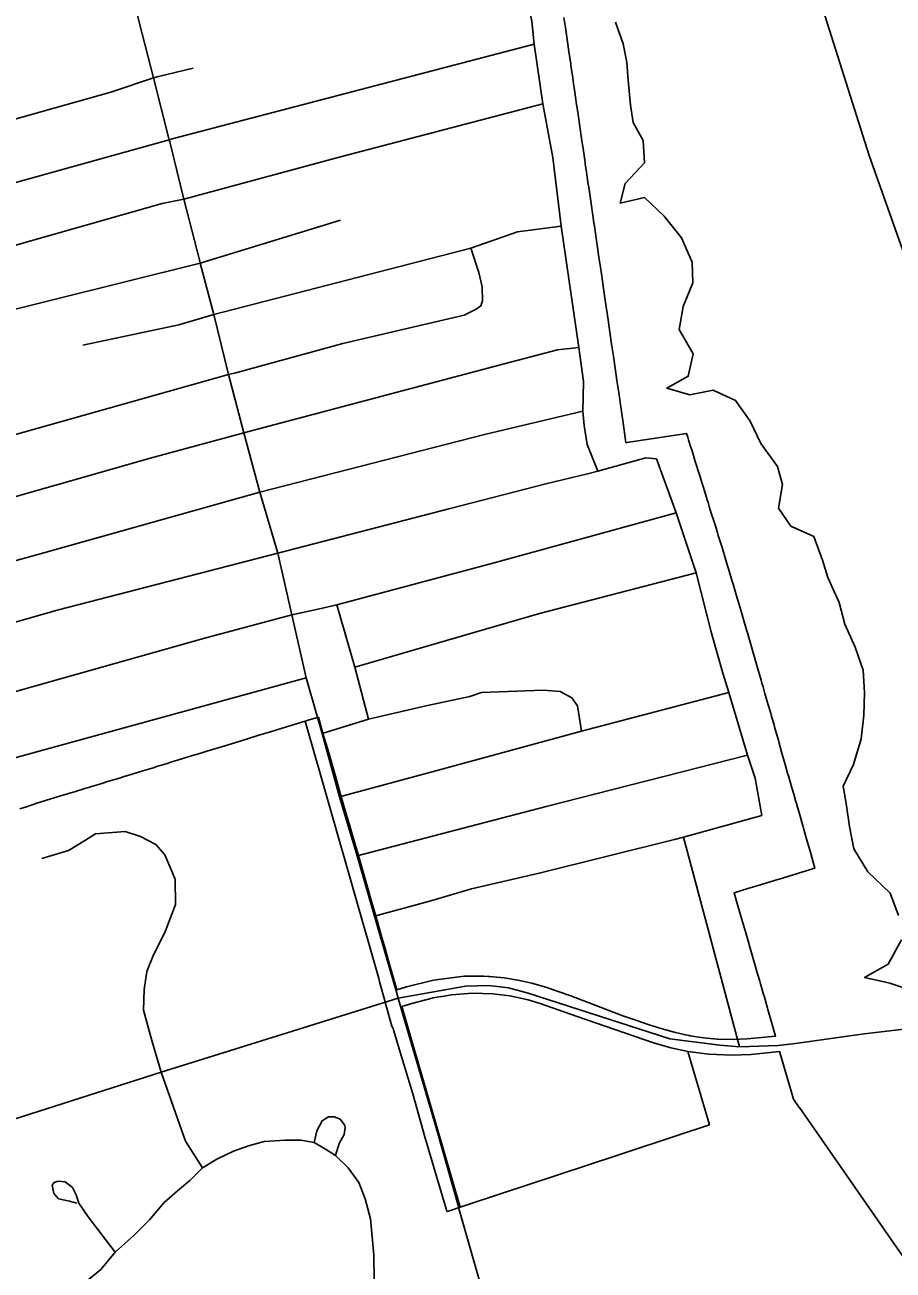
# Model space of a CAD drawing. Extents: x 114843 to 284848, y 317643 to 566895.
# Drawn here: x 167817 to 170319, y 456053 to 459640 of the extents above; entities that cross this region are included whole.
import ezdxf

# ---------------------------------------------------------------- set-up
doc = ezdxf.new("R2010")
doc.units = 0
for name, color, linetype in [('GM_X_City_Street', 7, 'Continuous'), ('GM_X_Corporation', 7, 'Continuous'), ('GM_X_County_Road', 7, 'Continuous'), ('GM_X_Major_Lake', 7, 'Continuous'), ('GM_X_Major_River', 7, 'Continuous'), ('GM_X_State_Route', 7, 'Continuous'), ('GM_X_Township', 7, 'Continuous')]:
    doc.layers.add(name, color=color, linetype=linetype)

msp = doc.modelspace()

# ---------------------------------------------------------------- linework, layer by layer
at = {"layer": 'GM_X_City_Street'}
for p, q in [((168198, 459490.6), (168302.3, 459515.4)), ((168459, 458467.5), (169198.6, 458663.7)), ((167012.8, 457499.8), (167888.8, 457747.6)), ((169876.5, 456696.4), (169715, 457299.7))]:
    msp.add_line(p, q, dxfattribs=at)
for points in [[(169468.8, 458354.7), (169437.7, 458431.6), (169429.4, 458486), (169425.1, 458527.2), (169427.4, 458612.6), (169413.6, 458710.9), (169362.2, 459060.9), (169338.5, 459258.1), (169309.4, 459413), (169285.1, 459584.6), (169278.4, 459651.4), (169254.4, 459760), (169230.9, 459924.5), (169222.5, 460025.5), (169205.1, 460108.1), (169176.3, 460277.9), (169146.9, 460451.4), (169099.9, 460627), (169057.2, 460797.9), (169003.6, 460988.7), (168967.3, 461107.1)], [(166694.8, 458883.9), (167634.1, 459143.4), (168233.1, 459309.3), (168241.9, 459311.7), (169285.1, 459584.6)], [(166653.6, 459057.2), (167088, 459171.5), (168065.2, 459446.9), (168187.6, 459488.1), (168198, 459490.6)], [(167661.3, 458969.2), (168213, 459125.8), (168275.3, 459138.1), (168726.4, 459260.2), (169309.4, 459413)], [(166789, 458545.6), (167688.6, 458796.7), (168322.4, 458954.2), (168726.7, 459077.9)], [(168303.2, 458788.6), (168361.5, 458806.3), (169102, 458996.7), (169236.6, 459044.1), (169362.2, 459060.9)], [(168424.9, 458638.2), (168733.6, 458722), (169083.1, 458804.1), (169117.7, 458821.7), (169130.7, 458830.5), (169136.3, 458845), (169134.6, 458885.5), (169125.6, 458927.4), (169102, 458996.7)], [(167983.6, 458717.4), (168260.8, 458775.7), (168303.2, 458788.6)], [(169198.6, 458663.7), (169351.8, 458704.3), (169413.6, 458710.9)], [(166838.9, 458195.6), (167034.5, 458252.8), (167222.8, 458300.6), (168404.3, 458632.6), (168424.9, 458638.2)], [(166921.5, 457856.2), (167871.2, 458119), (168494, 458294.5), (169141.9, 458460), (169425.1, 458527.2)], [(166882.4, 458023.1), (167902.1, 458313.1), (168181.6, 458392.7), (168448.5, 458464.7), (168459, 458467.5)], [(169438.8, 458347.3), (169468.8, 458354.7), (169606.5, 458393.1), (169637.5, 458390.3)], [(169940.6, 457362.8), (169922, 457469.8), (169899.8, 457535.9), (169846.2, 457716.5), (169828.5, 457772.5), (169796, 457887.5), (169751.5, 458061.5), (169694.6, 458234.5), (169637.5, 458390.3)], [(168545.7, 458118.1), (169043.1, 458246.6), (169318.9, 458317.8), (169438.8, 458347.3)], [(168662.1, 457957.3), (168716.2, 457969.2), (169169.8, 458090.4), (169694.6, 458234.5)], [(166966.5, 457685.3), (167913.7, 457954.6), (168545.7, 458118.1)], [(168767.9, 457790.3), (169115, 457891.2), (169300.4, 457944.4), (169751.5, 458061.5)], [(167888.8, 457747.6), (168331.9, 457872.9), (168586.4, 457940.7), (168662.1, 457957.3)], [(168807.8, 457640.4), (168767.9, 457790.3), (168716.2, 457969.2)], [(166835.5, 457259.7), (166901, 457286), (167051.8, 457336.9), (167693.4, 457502.7), (168627.7, 457758.9)], [(168674.1, 457599), (168807.8, 457640.4), (168977.9, 457679.4), (169099.2, 457705.4), (169132.6, 457716.8), (169311.2, 457723.7), (169360.1, 457719.8), (169393.8, 457701.9), (169409.3, 457678.3), (169421, 457605.7)], [(168723.8, 457416.7), (169001.6, 457491), (169421, 457605.7), (169846.2, 457716.5)], [(168775, 457246.5), (169319.4, 457388.9), (169899.8, 457535.9)], [(169689.3, 457293.3), (169715, 457299.7), (169940.6, 457362.8)], [(168329.4, 456347.2), (168280, 456424.2), (168209.7, 456622.9), (168182.6, 456714.5), (168158.9, 456801.8), (168161, 456861.1), (168168.3, 456912.7), (168186.1, 456956.6), (168222.2, 457029.8), (168250.9, 457106.2), (168250.4, 457179.4), (168220.6, 457249.5), (168194, 457278.6), (168149.9, 457301.7), (168105.9, 457316), (168021, 457309.6), (167991.9, 457291.8), (167942.3, 457262.1), (167866.3, 457238.2)], [(168824.7, 457072.6), (168986.6, 457116.3), (169104.5, 457151.4), (169299.3, 457196.2), (169689.3, 457293.3)], [(168650.8, 456420.5), (168658.8, 456453.6), (168674.2, 456483.1), (168692.4, 456494.2), (168708.9, 456494.3), (168725.5, 456488), (168738.4, 456471.6), (168740.3, 456463.4), (168736.8, 456443.1), (168723.2, 456417.3), (168712.5, 456383.3)], [(167999.7, 456024.3), (168035.5, 456054.1), (168077.6, 456104.6), (168132.6, 456154), (168176.1, 456198.1), (168218.2, 456247.3), (168256.5, 456281), (168292.4, 456310.9), (168329.4, 456347.2), (168370.4, 456372), (168417.9, 456395.5), (168461.5, 456411.3), (168506.5, 456423.2), (168567, 456427.5), (168612.2, 456427.6), (168650.8, 456420.5), (168683.9, 456401.5), (168712.5, 456383.3), (168748.5, 456347.8), (168779.7, 456305), (168797.9, 456258.1), (168812.9, 456200.7), (168823.1, 456096.1), (168823.6, 456024)], [(168077.6, 456104.6), (167999.7, 456205.8), (167972.4, 456245.5), (167964.4, 456269.9), (167954, 456290.5), (167933.3, 456307.1), (167912.7, 456309.5), (167901.1, 456305.5), (167896, 456297.8), (167900.1, 456273.3), (167914.3, 456258), (167945.3, 456251.8), (167967.2, 456245.5)]]:
    msp.add_lwpolyline(points, dxfattribs=at)
at = {"layer": 'GM_X_Corporation'}
for points in [[(169370.8, 459661.5), (169374.9, 459632.9), (169375.9, 459626.5), (169380, 459598), (169380.9, 459591.6), (169385.1, 459563.4), (169386, 459557), (169390.1, 459529), (169391, 459522.6), (169395.1, 459494.5), (169396, 459488.1), (169398.6, 459470.6), (169401.2, 459453.1), (169405.3, 459425), (169406.3, 459417.5), (169411.4, 459382.6), (169416.5, 459347.7), (169421.6, 459312.8), (169426.7, 459277.9), (169430.7, 459250.4), (169431.8, 459242.9), (169432.2, 459240.2), (169435.7, 459215.9), (169436.8, 459208.4), (169440.9, 459180.6), (169442, 459173.1), (169445.9, 459146.2), (169447, 459138.7), (169450.8, 459112.3), (169451.9, 459104.8), (169454.8, 459085.1), (169456, 459076.7), (169457.1, 459069.3), (169457.5, 459066.7), (169461.3, 459040.4), (169462.4, 459032.9), (169466.3, 459006.1), (169467.4, 458998.6), (169471.4, 458971.4), (169472.2, 458965.6), (169476.6, 458935.5), (169477.5, 458929.6), (169482.5, 458895.2), (169487.7, 458859.5), (169492.2, 458828.4), (169493, 458822.6), (169497.8, 458790.2), (169502.9, 458755.3), (169508, 458720.2), (169513.1, 458685.6), (169518.1, 458651.7), (169523.3, 458616.1), (169527.5, 458587.3), (169528.4, 458581), (169530.4, 458567.1), (169531.3, 458561.1), (169533.6, 458545.5), (169534.5, 458539.5), (169538.3, 458513.2), (169539.2, 458507.2), (169543.3, 458479.1), (169544.2, 458473.1), (169548.5, 458443.7), (169549.1, 458436.5), (169551.7, 458436.9), (169724.1, 458463.2), (169727.4, 458452.6), (169729.9, 458444.4), (169732.9, 458435), (169735.9, 458425.2), (169738.9, 458415.6), (169741.8, 458406.1), (169749.2, 458382.6), (169751.9, 458373.8), (169759.4, 458349.8), (169762.1, 458340.9), (169769.8, 458316.3), (169772.6, 458307.4), (169783.5, 458272.3), (169785.9, 458264.5), (169789.5, 458253.2), (169795.4, 458234), (169802.3, 458211.9), (169805.1, 458203), (169812.9, 458178), (169815.6, 458169.2), (169823.5, 458143.7), (169826.3, 458134.8), (169837.7, 458098.1), (169839.6, 458091.6), (169843.4, 458078.9), (169845.8, 458070.5), (169849, 458059.7), (169855.4, 458038.1), (169858.1, 458029), (169868, 457995.2), (169878.3, 457960.4), (169888.1, 457927.1), (169896.7, 457897.8), (169899.4, 457888.7), (169909.1, 457855.5), (169916.3, 457831.1), (169916.4, 457830.9), (169919, 457822), (169928.7, 457788.1), (169939, 457752.4), (169941.4, 457744.2), (169944.5, 457733.2), (169950, 457714.2), (169956.8, 457690.6), (169959.4, 457681.6), (169966.5, 457657.2), (169969, 457648.2), (169976.2, 457623.4), (169978.8, 457614.4), (169988.9, 457579.4), (169991.3, 457570.9), (169994.3, 457560.5), (169998.8, 457542.4), (170008.2, 457509.9), (170015.4, 457484.9), (170017.8, 457476.5), (170027.6, 457442.7), (170032.9, 457424.3), (170038.1, 457406.2), (170040.6, 457397.4), (170043.9, 457386.3), (170047.6, 457374), (170049.4, 457367.8), (170060.2, 457329.8), (170061.3, 457325.8), (170071, 457291.6), (170081.9, 457253.2), (170091.9, 457217.9), (170094, 457210.4), (170018.6, 457187.6), (169997.9, 457181.4), (169980.2, 457176), (169940.3, 457163.9), (169901, 457152.1), (169879.9, 457145.7), (169864, 457140.9), (169861.2, 457140), (169872.3, 457101.9), (169883.5, 457063), (169894.5, 457024.9), (169904.3, 456990.8), (169905.4, 456987), (169915.2, 456953.3), (169924, 456923.2), (169925.1, 456919.3), (169935, 456885), (169936.1, 456881.2), (169946.2, 456846.7), (169947.3, 456842.8), (169957.5, 456807.7), (169958.6, 456803.8), (169978.6, 456733.1), (169979.3, 456730.8), (169980.5, 456726.4), (169939.7, 456722.8), (169899.1, 456719.1), (169877, 456718.2), (169858.6, 456717.6), (169814.2, 456718.5), (169812.5, 456718.5), (169772.7, 456722), (169733.8, 456728), (169731.8, 456728.3), (169721, 456730.5), (169692.6, 456737), (169654.1, 456748.1), (169616.3, 456759.8), (169578.1, 456772.8), (169540.2, 456785.7), (169503, 456799.9), (169465.3, 456814.2), (169428, 456828.4), (169390.9, 456842.6), (169353.6, 456855.7), (169321.2, 456866.8), (169278.3, 456879.5), (169237.5, 456888.5), (169198, 456894.6), (169156.3, 456898.4), (169152.9, 456898.7), (169138.4, 456899.7), (169083.5, 456899.2), (169031, 456893.3), (168995.2, 456888.4), (168917.1, 456868.6), (168889.5, 456860.7), (168866.3, 456939.9), (168855.2, 456979.1), (168844.1, 457017.7), (168827.1, 457075.9), (168812, 457128.5), (168802.2, 457163.2), (168792.8, 457196.1), (168777.4, 457249.7), (168762, 457302.2), (168752.2, 457335.8), (168742.2, 457369.9), (168727.1, 457422.8), (168712, 457475.7), (168702.3, 457509.3), (168692.6, 457543), (168677.2, 457596.1), (168662.9, 457645.5), (168633.7, 457637.2), (168624.4, 457634.3), (168558.8, 457614.1), (168524.6, 457603.7), (168491.4, 457593.5), (168458.4, 457583.4), (168424.6, 457573.1), (168390.9, 457562.7), (168357.8, 457552.6), (168341, 457547.5), (168324.5, 457542.4), (168307.3, 457537.1), (168290.8, 457532.1), (168256.6, 457521.6), (168240.9, 457516.8), (168223.8, 457511.6), (168196.7, 457503.3), (168190.3, 457501.3), (168156.8, 457491.1), (168128.8, 457482.5), (168102.8, 457474.6), (168089.5, 457470.5), (168055.6, 457460.1), (168036, 457454.1), (168022.9, 457450.1), (167989.5, 457439.9), (167960, 457430.8), (167956.5, 457429.8), (167923.2, 457419.7), (167892.2, 457410.3), (167889.1, 457409.4), (167853.9, 457398.7), (167821.9, 457387.7), (167802.4, 457381.8)], [(167802.4, 457381.8), (167821.9, 457387.7), (167853.9, 457398.7), (167889.1, 457409.4), (167892.2, 457410.3), (167923.2, 457419.7), (167956.5, 457429.8), (167960, 457430.8), (167989.5, 457439.9), (168022.9, 457450.1), (168036, 457454.1), (168055.6, 457460.1), (168089.5, 457470.5), (168102.8, 457474.6), (168123.2, 457480.8), (168128.8, 457482.5), (168156.8, 457491.1), (168190.3, 457501.3), (168196.7, 457503.3), (168223.8, 457511.6), (168240.9, 457516.8), (168256.6, 457521.6), (168290.8, 457532.1), (168307.3, 457537.1), (168324.5, 457542.4), (168341, 457547.5), (168357.8, 457552.6), (168390.9, 457562.7), (168424.6, 457573.1), (168458.4, 457583.4), (168491.4, 457593.5), (168524.6, 457603.7), (168558.8, 457614.1), (168624.4, 457634.3), (168836.8, 456892.7), (168839.2, 456884.1), (168839.3, 456883.2), (168855.2, 456825.6), (168855.3, 456825.2), (168874.5, 456755.7), (168878.5, 456748.5), (168882.5, 456735.2), (168899, 456680.9), (168935.6, 456560.4), (168970.1, 456436.6), (169002.6, 456326.3), (169031.2, 456229.5), (169033.6, 456221.6), (169043.4, 456224.5), (169071.8, 456234.3), (169100.3, 456243.7), (169100.4, 456243.8), (169525.7, 456383.8), (169705.6, 456443.9), (169789.8, 456471.6), (169727.6, 456683), (169788, 456674.8), (169854.9, 456671.7), (169909.9, 456673.7), (169992.4, 456682.5), (169993.3, 456679.3), (170029.9, 456552.2), (170031.9, 456545.7), (170049.1, 456521.1), (170049.2, 456520.9), (170314, 456140.8), (170727.8, 455546.8)]]:
    msp.add_lwpolyline(points, dxfattribs=at)
msp.add_lwpolyline([(169071.8, 456234.3), (168903.1, 456812.7), (168932.1, 456820.9), (168990.7, 456836.2), (168992.8, 456836.8), (169018.2, 456841.1), (169020.1, 456841.5), (169047, 456846.1), (169106.9, 456850.4), (169165.8, 456848.6), (169214.4, 456842.6), (169267.3, 456831.2), (169301.7, 456821), (169409.1, 456783.9), (169628.4, 456707.6), (169678.7, 456693.4), (169727.6, 456683), (169789.8, 456471.6), (169705.6, 456443.9), (169525.7, 456383.8), (169100.4, 456243.8)], close=True, dxfattribs=at)
at = {"layer": 'GM_X_County_Road'}
for points in [[(168892.8, 456835.9), (169086.8, 456871.2), (169153.8, 456873), (169210.6, 456865.6), (169267.4, 456850.6), (169675.4, 456719.5), (169819.8, 456701.2), (169876.5, 456696.4), (169988.1, 456699.6), (170038.5, 456705.7), (170236.3, 456733.2), (170416.9, 456754.6), (170863.8, 456828.5), (171352.1, 456909.3), (171447.7, 456922.6), (171492.9, 456917.5), (171539.3, 456880.8), (171604.8, 456814.4), (171630.2, 456788)], [(163365.7, 455080.7), (163413.9, 455096.2), (163482, 455129.3), (163574.1, 455203.6), (163630.2, 455245.9), (163679.2, 455282.7), (163739, 455316), (163820.8, 455342), (164189.3, 455453.5), (164337.5, 455491.3), (164592.1, 455569.8), (164835.9, 455640.9), (165108.8, 455726.2), (165371, 455790.7), (165562.8, 455787.1), (166126.4, 455944), (166757, 456161.8), (167547.5, 456411.4), (168209.7, 456622.9), (168892.8, 456835.9)]]:
    msp.add_lwpolyline(points, dxfattribs=at)
at = {"layer": 'GM_X_Major_Lake'}
for points in [[(169938, 458434.3), (169907.7, 458498.3), (169865.5, 458558.4), (169801.2, 458588.3), (169733.1, 458574.1), (169666.8, 458593.9), (169728.9, 458628.2), (169742.7, 458692.3), (169702.4, 458762.4), (169714.3, 458828.6), (169742.2, 458896.8), (169740, 458956.9), (169709.7, 459027), (169659.4, 459089), (169603.1, 459142.9), (169532.9, 459126.7), (169546.8, 459182.9), (169602.8, 459243.2), (169598.6, 459307.3), (169570.4, 459359.3), (169562.2, 459409.4), (169556, 459481.5), (169551.8, 459531.6), (169541.6, 459585.7), (169519.4, 459647.8)], [(170335, 457074.4), (170310.8, 457138.4), (170246.4, 457200.4), (170206.1, 457266.5), (170193.9, 457330.6), (170183.7, 457396.7), (170175.5, 457446.8), (170205.4, 457509), (170227.3, 457583.2), (170235.1, 457651.4), (170236.9, 457715.5), (170232.7, 457781.6), (170210.4, 457847.7), (170180.2, 457913.8), (170163.9, 457975.9), (170131.6, 458048), (170115.5, 458098), (170091.2, 458166.1), (170024.9, 458196), (169988.7, 458248), (170000.5, 458316.2), (169986.3, 458368.3), (169938, 458434.3)], [(170377.8, 456856), (170309.5, 456879.9), (170237.3, 456895.7), (170305.3, 456934), (170343.2, 457004.2)]]:
    msp.add_lwpolyline(points, dxfattribs=at)
at = {"layer": 'GM_X_Major_River'}
for points in [[(169519.4, 459647.8), (169541.6, 459585.7), (169551.8, 459531.6), (169556, 459481.5), (169562.2, 459409.4), (169570.4, 459359.3), (169598.6, 459307.3), (169602.8, 459243.2), (169546.8, 459182.9), (169532.9, 459126.7), (169603.1, 459142.9), (169659.4, 459089), (169709.7, 459027), (169740, 458956.9), (169742.2, 458896.8), (169714.3, 458828.6), (169702.4, 458762.4), (169742.7, 458692.3), (169728.9, 458628.2), (169666.8, 458593.9), (169733.1, 458574.1), (169801.2, 458588.3), (169865.5, 458558.4), (169907.7, 458498.3), (169938, 458434.3)], [(169938, 458434.3), (169986.3, 458368.3), (170000.5, 458316.2), (169988.7, 458248), (170024.9, 458196), (170091.2, 458166.1), (170115.5, 458098), (170131.6, 458048), (170163.9, 457975.9), (170180.2, 457913.8), (170210.4, 457847.7), (170232.7, 457781.6), (170236.9, 457715.5), (170235.1, 457651.4), (170227.3, 457583.2), (170205.4, 457509), (170175.5, 457446.8), (170183.7, 457396.7), (170193.9, 457330.6), (170206.1, 457266.5), (170246.4, 457200.4), (170310.8, 457138.4), (170335, 457074.4)], [(170343.2, 457004.2), (170305.3, 456934), (170237.3, 456895.7), (170309.5, 456879.9), (170377.8, 456856)]]:
    msp.add_lwpolyline(points, dxfattribs=at)
at = {"layer": 'GM_X_State_Route'}
msp.add_line((168907.4, 456785.9), (168892.8, 456835.9), dxfattribs=at)
for points in [[(168657.6, 457655.7), (168627.7, 457758.9), (168586.4, 457940.7), (168545.7, 458118.1), (168494, 458294.5), (168448.5, 458464.7), (168404.3, 458632.6), (168361.5, 458806.3), (168322.4, 458954.2), (168320.9, 458959.6), (168275.3, 459138.1), (168234.7, 459303), (168233.1, 459309.3), (168187.6, 459488.1), (168146.6, 459648), (168104.4, 459821.6), (168061.8, 459989.1), (168019.9, 460155.2), (167976, 460331.2)], [(168892.8, 456835.9), (168887.2, 456857.5), (168824.7, 457072.6), (168775, 457246.5), (168723.8, 457416.7), (168674.1, 457599), (168657.6, 457655.7)], [(169066.6, 456235.6), (169001, 456466.1), (168907.4, 456785.9)], [(170048.9, 453101.4), (169864.2, 453638.2), (169705.7, 454143.6), (169645.7, 454334.9), (169484.3, 454860.2), (169125.5, 456028.3), (169068, 456230.6), (169066.6, 456235.6)]]:
    msp.add_lwpolyline(points, dxfattribs=at)
at = {"layer": 'GM_X_Township'}
for points in [[(170803.8, 457703.8), (170250.2, 459264.1), (170063.2, 459856.3), (169958.9, 460388.9), (169911.1, 461152.6), (169905.4, 461946.5), (169968.1, 464386.5)], [(169968.1, 464386.5), (169905.4, 461946.5), (169911.1, 461152.6), (169958.9, 460388.9), (170063.2, 459856.3), (170250.2, 459264.1), (170803.8, 457703.8)]]:
    msp.add_lwpolyline(points, dxfattribs=at)

doc.saveas('drawing.dxf')
